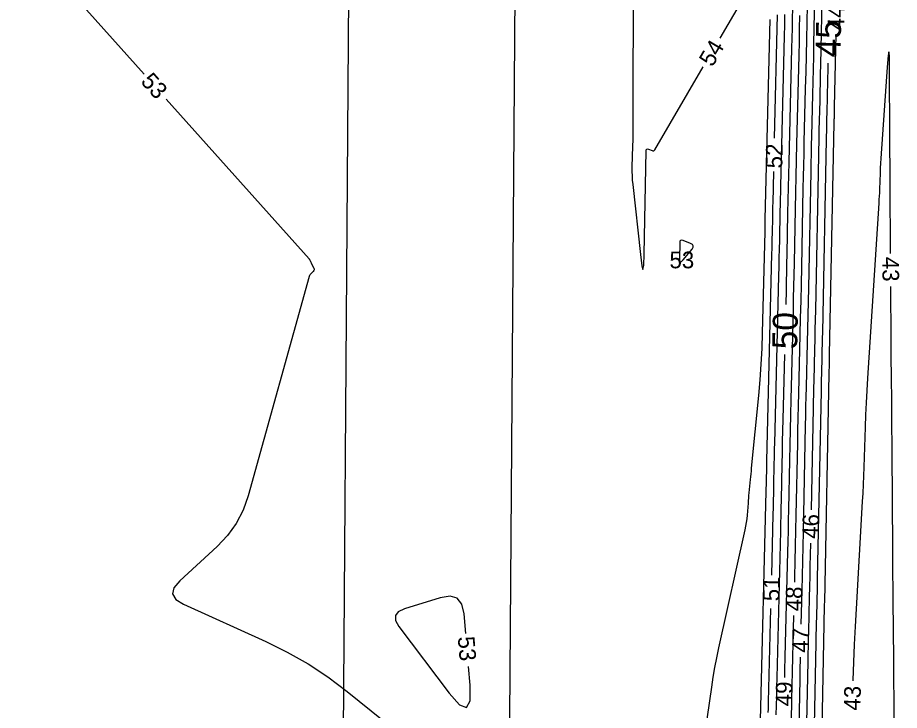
# Model space of a CAD drawing. Extents: x 2384780 to 2405861, y 547869 to 573706.
# Drawn here: x 2395604.9 to 2395710.9, y 553026.2 to 553109.5 of the extents above; entities that cross this region are included whole.
import ezdxf

# ---------------------------------------------------------------- set-up
doc = ezdxf.new("R2010")
doc.units = 0
for name, color, linetype in [('Old_Level_60', 7, 'Continuous'), ('Old_Level_61', 7, 'Continuous'), ('Prop Buffer Zone 1', 7, 'Continuous'), ('Prop Buffer Zone 2', 7, 'Continuous')]:
    doc.layers.add(name, color=color, linetype=linetype)

msp = doc.modelspace()

# ---------------------------------------------------------------- linework, layer by layer
at = {"layer": 'Old_Level_60'}
for points in [[(2395635.491, 553187.732), (2395628.48125, 553180.046), (2395626.46325, 553177.8025), (2395624.4765, 553175.53225), (2395622.521, 553173.23475), (2395620.59675, 553170.91025), (2395614.362, 553163.273), (2395613.1495, 553161.58075), (2395612.18425, 553159.77625), (2395611.466, 553157.86025), (2395610.995, 553155.83225), (2395606.31525, 553127.77225), (2395606.15775, 553126.862), (2395605.98875, 553125.954), (2395605.80825, 553125.048), (2395605.61675, 553124.14425), (2395604.972, 553121.19575), (2395604.905, 553120.5825), (2395604.98025, 553120.00675), (2395605.19775, 553119.46825), (2395605.55725, 553118.967), (2395620.113, 553102.66175)], [(2395701.795, 553123.231), (2395701.41075, 553103.80875), (2395701.38875, 553102.72425), (2395701.36525, 553101.63975), (2395701.34075, 553100.55525), (2395701.315, 553099.47075), (2395701.22875, 553095.92825), (2395701.21075, 553095.169), (2395701.1935, 553094.40975), (2395701.17725, 553093.65075), (2395701.16175, 553092.8915), (2395700.79325, 553074.294), (2395700.76925, 553073.12375), (2395700.744, 553071.95325), (2395700.71725, 553070.783), (2395700.68925, 553069.61275), (2395700.595, 553065.79), (2395700.57525, 553064.971), (2395700.55675, 553064.15175), (2395700.539, 553063.3325), (2395700.52225, 553062.51325), (2395700.2795, 553050.28475)], [(2395700.8805, 553121.36375), (2395700.58325, 553106.34075), (2395700.55225, 553104.80925), (2395700.51925, 553103.27775), (2395700.4845, 553101.7465), (2395700.44825, 553100.21525), (2395700.32625, 553095.213), (2395700.30075, 553094.14125), (2395700.2765, 553093.06925), (2395700.2535, 553091.99725), (2395700.23175, 553090.92525), (2395699.955, 553076.96225), (2395699.9215, 553075.32075), (2395699.886, 553073.679), (2395699.8485, 553072.0375), (2395699.809, 553070.396), (2395699.677, 553065.0335), (2395699.6495, 553063.8845), (2395699.62325, 553062.7355), (2395699.59825, 553061.58625), (2395699.57475, 553060.437), (2395699.32125, 553047.65425), (2395699.285, 553045.8895), (2395699.24675, 553044.12475), (2395699.206, 553042.36025), (2395699.16325, 553040.5955), (2395699.06225, 553036.55225)], [(2395699.96325, 553119.35), (2395699.756, 553108.8725), (2395699.71575, 553106.89425), (2395699.67325, 553104.916), (2395699.62825, 553102.938), (2395699.58125, 553100.95975), (2395699.424, 553094.498), (2395699.391, 553093.1135), (2395699.35975, 553091.72875), (2395699.32975, 553090.344), (2395699.30175, 553088.95925), (2395699.11375, 553079.471), (2395699.07225, 553077.43775), (2395699.02825, 553075.40475), (2395698.98175, 553073.37175), (2395698.933, 553071.33875), (2395698.76025, 553064.325), (2395698.724, 553062.822), (2395698.68975, 553061.319), (2395698.65725, 553059.816), (2395698.6265, 553058.313), (2395698.45475, 553049.65725), (2395698.41675, 553047.8025), (2395698.3765, 553045.94775), (2395698.33375, 553044.09325), (2395698.28875, 553042.2385), (2395698.27275, 553041.598)], [(2395678.88225, 553114.65425), (2395678.871, 553097.04175), (2395678.86775, 553096.28175), (2395678.859, 553095.5215), (2395678.8445, 553094.76175), (2395678.82425, 553094.00175), (2395678.74975, 553091.51975), (2395678.74275, 553090.988), (2395678.7545, 553090.45725), (2395678.78475, 553089.92725), (2395678.8335, 553089.398), (2395679.7535, 553080.99375), (2395679.93025, 553079.64425), (2395680.066, 553079.198), (2395680.1605, 553079.65475), (2395680.21425, 553081.01475), (2395680.4425, 553093.46575), (2395680.4625, 553093.59), (2395680.5165, 553093.6635), (2395680.60475, 553093.68575), (2395680.72725, 553093.6575), (2395681.1835, 553093.48125), (2395681.27575, 553093.45975), (2395681.35675, 553093.47), (2395681.4265, 553093.5125), (2395681.485, 553093.58675), (2395687.31875, 553103.556)], [(2395689.339, 553107.00825), (2395693.61375, 553114.31325)], [(2395695.54725, 553042.43375), (2395695.729, 553049.72075), (2395695.7495, 553050.56875), (2395695.769, 553051.41675), (2395695.7875, 553052.26475), (2395695.80475, 553053.11275), (2395695.85975, 553055.88275), (2395695.872, 553056.4765), (2395695.88475, 553057.07), (2395695.89825, 553057.6635), (2395695.9125, 553058.257), (2395696.40975, 553078.44425), (2395696.4355, 553079.513), (2395696.46, 553080.58175), (2395696.483, 553081.6505), (2395696.50475, 553082.71925), (2395696.574, 553086.21075), (2395696.58925, 553086.95875), (2395696.60525, 553087.707), (2395696.62225, 553088.455), (2395696.64, 553089.20325), (2395697.08075, 553107.2965), (2395697.11075, 553108.5635), (2395697.1395, 553109.83075)], [(2395695.89575, 553094.978), (2395696.25675, 553109.80775)], [(2395698.895, 553109.7115), (2395698.863, 553108.133), (2395698.829, 553106.55425), (2395698.79325, 553104.97575), (2395698.75575, 553103.39725), (2395698.534, 553094.291), (2395698.4875, 553092.3395), (2395698.44325, 553090.388), (2395698.40125, 553088.4365), (2395698.3615, 553086.485), (2395698.23175, 553079.93675), (2395698.20325, 553078.5335), (2395698.17275, 553077.13025), (2395698.14075, 553075.72725), (2395698.107, 553074.32425), (2395697.8415, 553063.542), (2395697.79775, 553061.72225), (2395697.75625, 553059.90275), (2395697.71675, 553058.083), (2395697.67975, 553056.263), (2395697.56175, 553050.3185), (2395697.53575, 553049.0445), (2395697.508, 553047.77075), (2395697.4785, 553046.497), (2395697.44775, 553045.22325), (2395697.13325, 553032.6195), (2395697.09375, 553030.989), (2395697.07425, 553030.145)], [(2395687.55325, 553023.4545), (2395688.33975, 553028.97525), (2395688.5195, 553030.15625), (2395688.72225, 553031.333), (2395688.94775, 553032.50575), (2395689.196, 553033.67425), (2395692.358, 553047.878), (2395692.447, 553048.314), (2395692.52075, 553048.75225), (2395692.57875, 553049.19275), (2395692.62125, 553049.63575), (2395692.73525, 553051.0865), (2395692.76025, 553051.39725), (2395692.78675, 553051.70775), (2395692.81475, 553052.01825), (2395692.84425, 553052.32875), (2395692.99975, 553053.927), (2395693.033, 553054.2695), (2395693.06625, 553054.612), (2395693.0995, 553054.9545), (2395693.133, 553055.29675), (2395693.98425, 553064.05275), (2395694.1495, 553065.93025), (2395694.281, 553067.8095), (2395694.3785, 553069.691), (2395694.44175, 553071.5745), (2395694.7415, 553083.735), (2395694.745, 553083.884), (2395694.74825, 553084.033), (2395694.7515, 553084.182), (2395694.7545, 553084.33075), (2395694.76425, 553084.81725), (2395694.7665, 553084.9215), (2395694.7685, 553085.02575), (2395694.771, 553085.13), (2395694.7735, 553085.23425), (2395695.35825, 553109.24875)], [(2395703.23775, 553107.443), (2395703.0655, 553098.74475), (2395703.06175, 553098.554), (2395703.0575, 553098.36325), (2395703.05325, 553098.17225), (2395703.04875, 553097.9815), (2395703.0335, 553097.35825), (2395703.03025, 553097.22475), (2395703.02725, 553097.091), (2395703.0245, 553096.9575), (2395703.02175, 553096.824), (2395702.4695, 553068.95725), (2395702.465, 553068.7295), (2395702.46, 553068.502), (2395702.45475, 553068.27425), (2395702.44925, 553068.04675), (2395702.431, 553067.30325), (2395702.42725, 553067.14375), (2395702.4235, 553066.9845), (2395702.42, 553066.82525), (2395702.41675, 553066.66575), (2395701.87175, 553039.19325), (2395701.86625, 553038.9245), (2395701.8605, 553038.65575), (2395701.85425, 553038.38725), (2395701.84775, 553038.1185), (2395701.82575, 553037.24075), (2395701.82125, 553037.05275), (2395701.817, 553036.86475), (2395701.81275, 553036.6765), (2395701.809, 553036.4885), (2395701.27175, 553009.457)], [(2395709.8425, 553081.1285), (2395709.795, 553089.59925), (2395709.79175, 553090.1305), (2395709.788, 553090.6615), (2395709.78375, 553091.19275), (2395709.779, 553091.724), (2395709.76275, 553093.4595), (2395709.7595, 553093.83125), (2395709.75675, 553094.20325), (2395709.75425, 553094.575), (2395709.7525, 553094.94675), (2395709.713, 553103.5235), (2395709.68925, 553104.9025), (2395709.635, 553105.36375), (2395709.55025, 553104.907), (2395709.435, 553103.53275), (2395708.69425, 553093.13975), (2395708.65475, 553092.54725), (2395708.62025, 553091.9545), (2395708.59125, 553091.36125), (2395708.5675, 553090.768), (2395708.49825, 553088.82925), (2395708.482, 553088.414), (2395708.46275, 553087.99875), (2395708.44075, 553087.58375), (2395708.4155, 553087.16875), (2395707.06925, 553066.1125), (2395706.981, 553064.64), (2395706.90375, 553063.167), (2395706.838, 553061.69325), (2395706.7835, 553060.219), (2395706.62375, 553055.4025), (2395706.5865, 553054.3705), (2395706.5425, 553053.339), (2395706.49225, 553052.3075), (2395706.43525, 553051.2765), (2395705.68425, 553038.39925), (2395705.5665, 553036.2545), (2395705.46325, 553034.109), (2395705.37475, 553031.96275), (2395705.3005, 553029.816), (2395705.298, 553029.7365)], [(2395622.777, 553099.67775), (2395639.93675, 553080.4555), (2395639.967, 553080.419), (2395639.99425, 553080.38075), (2395640.019, 553080.3405), (2395640.04075, 553080.2985), (2395640.11875, 553080.133), (2395640.127, 553080.1155), (2395640.13475, 553080.0975), (2395640.14225, 553080.07975), (2395640.1495, 553080.0615), (2395640.1725, 553080.00225), (2395640.17775, 553079.9895), (2395640.183, 553079.977), (2395640.18875, 553079.96475), (2395640.195, 553079.9525), (2395640.49675, 553079.3615), (2395640.5365, 553079.25025), (2395640.5385, 553079.14525), (2395640.50275, 553079.0465), (2395640.4295, 553078.954), (2395640.12875, 553078.66175), (2395640.0695, 553078.59625), (2395640.02025, 553078.5245), (2395639.981, 553078.447), (2395639.952, 553078.3635), (2395632.61525, 553051.9695), (2395632.00725, 553050.24275), (2395631.18075, 553048.65025), (2395630.1355, 553047.19175), (2395628.87175, 553045.86725), (2395624.38625, 553041.76025), (2395623.69375, 553040.923), (2395623.53825, 553040.17175), (2395623.92025, 553039.50625), (2395624.83925, 553038.92675)], [(2395694.19625, 553024.97475), (2395694.88325, 553052.5155), (2395694.892, 553052.8775), (2395694.90025, 553053.2395), (2395694.90825, 553053.60175), (2395694.9155, 553053.96375), (2395694.939, 553055.14675), (2395694.94425, 553055.40025), (2395694.94975, 553055.6535), (2395694.9555, 553055.907), (2395694.9615, 553056.1605), (2395695.5755, 553081.08975), (2395695.59025, 553081.6985), (2395695.604, 553082.30725), (2395695.61725, 553082.91625), (2395695.62975, 553083.525), (2395695.669, 553085.514), (2395695.67775, 553085.94025), (2395695.687, 553086.3665), (2395695.69675, 553086.7925), (2395695.70675, 553087.21875), (2395695.79825, 553090.97925)], [(2395684.90075, 553080.33075), (2395685.9775, 553081.641), (2395686.10875, 553081.85675), (2395686.12275, 553082.04175), (2395686.0195, 553082.196), (2395685.799, 553082.31925), (2395684.8865, 553082.67125), (2395684.715, 553082.711), (2395684.59125, 553082.6795), (2395684.5155, 553082.577), (2395684.48775, 553082.403), (2395684.45275, 553080.496), (2395684.47575, 553080.21325), (2395684.558, 553080.0915), (2395684.69975, 553080.1305), (2395684.90075, 553080.33075)], [(2395710.3075, 553019.6325), (2395710.26, 553026.442), (2395710.24925, 553027.90125), (2395710.2375, 553029.3605), (2395710.22475, 553030.8195), (2395710.21075, 553032.27875), (2395710.13975, 553039.444), (2395710.125, 553040.97925), (2395710.112, 553042.51475), (2395710.1, 553044.05025), (2395710.0895, 553045.5855), (2395710.015, 553057.2485), (2395710.006, 553058.588), (2395709.99575, 553059.9275), (2395709.9845, 553061.267), (2395709.972, 553062.60675), (2395709.92975, 553066.9825), (2395709.921, 553067.92025), (2395709.9135, 553068.85775), (2395709.90675, 553069.7955), (2395709.901, 553070.73325), (2395709.865, 553077.1285)], [(2395700.20025, 553046.2855), (2395700.1715, 553044.834), (2395700.1455, 553043.56775), (2395700.118, 553042.30175), (2395700.08875, 553041.03575), (2395700.058, 553039.76975), (2395699.95475, 553035.6345), (2395699.93325, 553034.74825), (2395699.913, 553033.862), (2395699.8935, 553032.976), (2395699.8755, 553032.08975), (2395699.5445, 553015.4385)], [(2395658.77475, 553035.4365), (2395658.57875, 553037.7905), (2395658.3135, 553038.94425), (2395657.747, 553039.651), (2395656.87925, 553039.9105), (2395655.71025, 553039.723), (2395651.3995, 553038.37975), (2395650.664, 553038.03125), (2395650.305, 553037.5615), (2395650.3225, 553036.9705), (2395650.7165, 553036.2585)], [(2395624.83925, 553038.92675), (2395634.73925, 553034.45325), (2395637.32175, 553033.187), (2395639.809, 553031.7655), (2395642.20075, 553030.1885), (2395644.49675, 553028.456), (2395659.13075, 553016.67525)], [(2395695.138, 553025.93525), (2395695.14725, 553026.356), (2395695.157, 553026.7765), (2395695.16725, 553027.197), (2395695.4475, 553038.435)], [(2395698.173, 553037.59925), (2395698.09, 553034.27325), (2395698.0485, 553032.5665), (2395698.00925, 553030.8595), (2395697.972, 553029.1525), (2395697.937, 553027.4455), (2395697.7855, 553019.82225)], [(2395650.7165, 553036.2585), (2395656.7625, 553028.233), (2395658.022, 553026.83175), (2395658.8635, 553026.5255), (2395659.28775, 553027.3145), (2395659.294, 553029.1985), (2395659.10675, 553031.45025)], [(2395698.96525, 553032.55325), (2395698.961, 553032.36075), (2395698.934, 553031.1255), (2395698.90875, 553029.89025), (2395698.681, 553018.42925)]]:
    msp.add_lwpolyline(points, dxfattribs=at)
at = {"layer": 'Old_Level_61'}
for points in [[(2395698.03475, 553110.57775), (2395698.0105, 553109.385), (2395697.98475, 553108.1925), (2395697.95775, 553106.99975), (2395697.9295, 553105.80725), (2395697.59575, 553092.10475), (2395697.55925, 553090.57625), (2395697.52475, 553089.0475), (2395697.49175, 553087.51875), (2395697.46075, 553085.99), (2395697.36175, 553080.99625), (2395697.34, 553079.926), (2395697.31675, 553078.856), (2395697.29225, 553077.786), (2395697.2665, 553076.716), (2395697.2235, 553074.96375)], [(2395702.29225, 553104.0145), (2395702.238, 553101.27675), (2395702.22525, 553100.639), (2395702.2115, 553100.0015), (2395702.197, 553099.36375), (2395702.18175, 553098.726), (2395702.131, 553096.64325), (2395702.1205, 553096.19675), (2395702.1105, 553095.7505), (2395702.10075, 553095.304), (2395702.09175, 553094.85775), (2395701.6315, 553071.6255), (2395701.617, 553070.9265), (2395701.602, 553070.22775), (2395701.586, 553069.52875), (2395701.56925, 553068.82975), (2395701.513, 553066.54675), (2395701.50125, 553066.0575), (2395701.49, 553065.56825), (2395701.4795, 553065.079), (2395701.4695, 553064.5895), (2395701.0215, 553042.0135), (2395701.00575, 553041.24625), (2395700.98925, 553040.47875), (2395700.9715, 553039.7115), (2395700.95275, 553038.94425), (2395700.89025, 553036.43775), (2395700.87725, 553035.9005), (2395700.865, 553035.36325), (2395700.85325, 553034.82625), (2395700.84225, 553034.289), (2395700.40825, 553012.44775)], [(2395697.07575, 553068.96575), (2395696.88325, 553061.154), (2395696.85125, 553059.82), (2395696.82075, 553058.48625), (2395696.792, 553057.1525), (2395696.76475, 553055.8185), (2395696.67825, 553051.461), (2395696.659, 553050.5275), (2395696.63875, 553049.59375), (2395696.61725, 553048.66), (2395696.5945, 553047.7265), (2395696.15475, 553030.0885), (2395696.1275, 553028.97275), (2395696.102, 553027.857), (2395696.0775, 553026.7415), (2395696.05475, 553025.62575)]]:
    msp.add_lwpolyline(points, dxfattribs=at)
at = {"layer": 'Prop Buffer Zone 1'}
msp.add_lwpolyline([(2395675.4355, 553496.86225), (2395664.91125, 553145.137), (2395663.56275, 552959.93425)], dxfattribs=at)
at = {"layer": 'Prop Buffer Zone 2'}
msp.add_lwpolyline([(2395655.4445, 553497.4605), (2395644.9135, 553145.509), (2395643.58025, 552962.3995)], dxfattribs=at)

# ---------------------------------------------------------------- texts
at = {"layer": 'Old_Level_60'}
for s, rotation, p in [('44', 88.8664167, (2395704.24775, 553107.943)), ('54', 59.6645972, (2395688.41225, 553103.44475)), ('53', 311.7553917, (2395619.60325, 553101.73125)), ('52', 88.6049833, (2395696.807, 553091.325)), ('43', 270.3217222, (2395708.845, 553080.7055)), ('46', 88.8633583, (2395701.21025, 553046.78525)), ('51', 88.5713167, (2395696.46875, 553039.276)), ('48', 88.5713167, (2395699.185, 553038.0705)), ('47', 88.6109028, (2395699.9775, 553033.096)), ('53', 274.75845, (2395657.80775, 553035.00025)), ('49', 88.7671361, (2395697.9975, 553026.644)), ('43', 88.2162778, (2395706.186, 553026.1245))]:
    msp.add_text(s, height=2, rotation=rotation, dxfattribs=at).set_placement(p)
msp.add_text('53', height=2, dxfattribs=at).set_placement((2395683.25525, 553079.33075))
at = {"layer": 'Old_Level_61'}
for s, rotation, p in [('45', 88.8664167, (2395703.80575, 553104.68175)), ('50', 88.5890778, (2395698.591, 553069.5665))]:
    msp.add_text(s, height=3, rotation=rotation, dxfattribs=at).set_placement(p)

doc.saveas('drawing.dxf')
